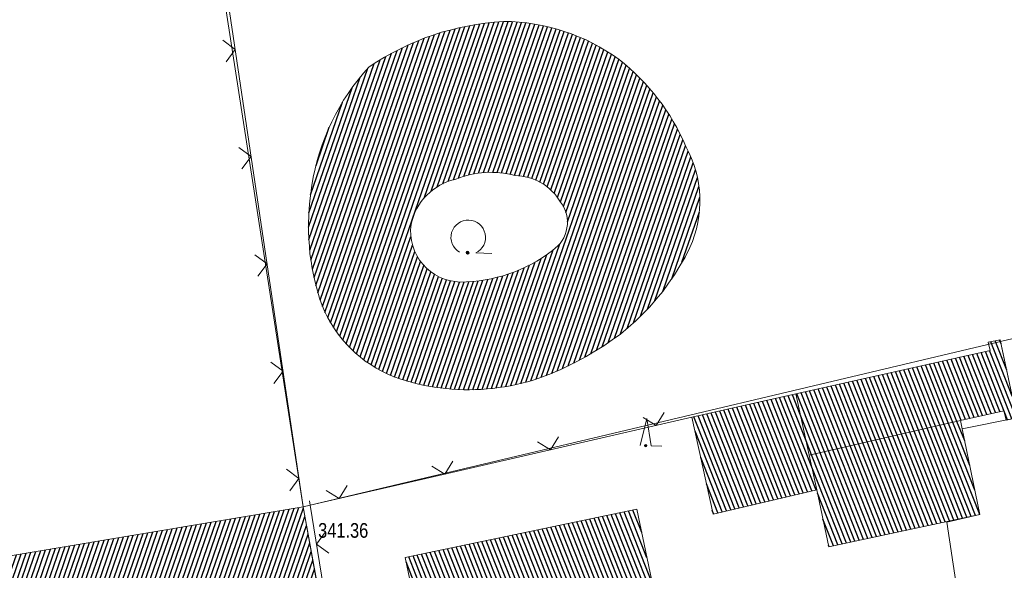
# Model space of a CAD drawing. Header units: metres. Extents: x 345144 to 348639, y 5629211 to 5635235.
# Tile 959 of 1056: x 347895 to 347941, y 5630883 to 5630909. Entities that reach past the tile are written whole.
import ezdxf

# ---------------------------------------------------------------- set-up
doc = ezdxf.new("R2010")
doc.units = ezdxf.units.M
doc.header["$MEASUREMENT"] = 0
for name, color, linetype in [('028 Geländeform', 7, 'Continuous'), ('028 Geländeform Ausg.', 7, 'Continuous'), ('081-083 Topographie', 7, 'Continuous'), ('AX Flurstück', 7, 'Continuous'), ('AX Gebäude', 7, 'Continuous'), ('Definitionslinie', 7, 'Continuous')]:
    doc.layers.add(name, color=color, linetype=linetype)
doc.styles.add('ARIAL', font='arial.ttf', dxfattribs={"height": 1})
pattern_1 = [(250.9552151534, (0, 0), (0.1890527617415, -0.065261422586), [])]
pattern_2 = [(111.5294117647, (0, 0), (-0.186045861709, -0.07339575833), [])]

# ---------------------------------------------------------------- blocks, each defined once
blk = doc.blocks.new('alk_7200_nrwx2')
at = {"true_color": 0x2e2e2e}
h = blk.add_hatch(color=250, dxfattribs=at)
edge = h.paths.add_edge_path(flags=0)
edge.add_arc((-0.020544, -0.388118), 0.055525, 180, 360, ccw=False)
edge.add_arc((-0.020544, -0.388118), 0.055525, 0, 180, ccw=False)
at = {"color": 250, "lineweight": 5, "true_color": 0x2e2e2e, "flags": 128}
blk.add_lwpolyline([(-0.298168, -0.388118), (-0.020544, 1), (0.257079, -0.388118), (0.812326, -0.388118)], dxfattribs=at)
blk.add_lwpolyline([(-0.298168, -0.388118), (-0.020544, 1), (0.257079, -0.388118), (0.812326, -0.388118)], dxfattribs=at)
at = {"color": 250, "lineweight": 5, "true_color": 0x2e2e2e}
for start, end in [(0, 180), (180, 0)]:
    blk.add_arc((-0.020544, -0.388118), 0.055525, start, end, dxfattribs=at)
blk = doc.blocks.new('alk_7100_nrwx2')
at = {"true_color": 0x2e2e2e}
h = blk.add_hatch(color=250, dxfattribs=at)
edge = h.paths.add_edge_path(flags=0)
edge.add_arc((0.024073, -0.597267), 0.057254, 180, 360, ccw=False)
edge.add_arc((0.024073, -0.597267), 0.057255, 0, 180, ccw=False)
at = {"color": 250, "lineweight": 5, "true_color": 0x2e2e2e, "flags": 128}
blk.add_lwpolyline([(0.349382, -0.597267), (1, -0.597267)], dxfattribs=at)
at = {"color": 250, "lineweight": 5, "true_color": 0x2e2e2e}
for centre, radius, start, end in [((0.024073, 0.012362), 0.690995, -61.9148169, -118.0851831), ((0.024073, -0.597267), 0.057255, 0, 180), ((0.024073, -0.597267), 0.057254, 180, 0)]:
    blk.add_arc(centre, radius, start, end, dxfattribs=at)

msp = doc.modelspace()

# ---------------------------------------------------------------- hatches: boundary and pattern name
at = {"layer": '028 Geländeform', "true_color": 0xb27500}
h = msp.add_hatch(dxfattribs=at)
h.set_pattern_fill('_USER', color=44, scale=0.2, angle=250.9552152, style=0, pattern_type=0)
h.set_pattern_definition(pattern_1)
edge = h.paths.add_edge_path(flags=0)
edge.add_line((347912.752, 5630892.109), (347912.460875, 5630892.230375))
edge.add_line((347912.460875, 5630892.230375), (347912.190563, 5630892.372797))
edge.add_line((347912.190563, 5630892.372797), (347911.92025, 5630892.515219))
edge.add_line((347911.92025, 5630892.515219), (347911.67075, 5630892.678688))
edge.add_line((347911.67075, 5630892.678688), (347911.42125, 5630892.842156))
edge.add_line((347911.42125, 5630892.842156), (347911.192563, 5630893.026672))
edge.add_line((347911.192563, 5630893.026672), (347910.963875, 5630893.211188))
edge.add_line((347910.963875, 5630893.211188), (347910.756, 5630893.41675))
edge.add_line((347910.756, 5630893.41675), (347910.548125, 5630893.622312))
edge.add_line((347910.548125, 5630893.622312), (347910.361063, 5630893.848922))
edge.add_line((347910.361063, 5630893.848922), (347910.174, 5630894.075531))
edge.add_line((347910.174, 5630894.075531), (347910.00775, 5630894.323188))
edge.add_line((347910.00775, 5630894.323188), (347909.8415, 5630894.570844))
edge.add_line((347909.8415, 5630894.570844), (347909.696063, 5630894.839547))
edge.add_line((347909.696063, 5630894.839547), (347909.550625, 5630895.10825))
edge.add_line((347909.550625, 5630895.10825), (347909.426, 5630895.398))
edge.add_line((347909.426, 5630895.398), (347909.426, 5630895.398))
edge.add_line((347909.426, 5630895.398), (347909.30925, 5630895.736875))
edge.add_line((347909.30925, 5630895.736875), (347909.214438, 5630896.077578))
edge.add_line((347909.214438, 5630896.077578), (347909.119625, 5630896.418281))
edge.add_line((347909.119625, 5630896.418281), (347909.04675, 5630896.760813))
edge.add_line((347909.04675, 5630896.760813), (347908.973875, 5630897.103344))
edge.add_line((347908.973875, 5630897.103344), (347908.922938, 5630897.447703))
edge.add_line((347908.922938, 5630897.447703), (347908.872, 5630897.792063))
edge.add_line((347908.872, 5630897.792063), (347908.843, 5630898.13825))
edge.add_line((347908.843, 5630898.13825), (347908.814, 5630898.484437))
edge.add_line((347908.814, 5630898.484437), (347908.806938, 5630898.832453))
edge.add_line((347908.806938, 5630898.832453), (347908.799875, 5630899.180469))
edge.add_line((347908.799875, 5630899.180469), (347908.81475, 5630899.530313))
edge.add_line((347908.81475, 5630899.530313), (347908.829625, 5630899.880156))
edge.add_line((347908.829625, 5630899.880156), (347908.866438, 5630900.231828))
edge.add_line((347908.866438, 5630900.231828), (347908.90325, 5630900.5835))
edge.add_line((347908.90325, 5630900.5835), (347908.962, 5630900.937))
edge.add_line((347908.962, 5630900.937), (347908.962, 5630900.937))
edge.add_line((347908.962, 5630900.937), (347909.025625, 5630901.32725))
edge.add_line((347909.025625, 5630901.32725), (347909.114531, 5630901.705328))
edge.add_line((347909.114531, 5630901.705328), (347909.203437, 5630902.083406))
edge.add_line((347909.203437, 5630902.083406), (347909.317625, 5630902.449313))
edge.add_line((347909.317625, 5630902.449313), (347909.431813, 5630902.815219))
edge.add_line((347909.431813, 5630902.815219), (347909.571281, 5630903.168953))
edge.add_line((347909.571281, 5630903.168953), (347909.71075, 5630903.522688))
edge.add_line((347909.71075, 5630903.522688), (347909.8755, 5630903.86425))
edge.add_line((347909.8755, 5630903.86425), (347910.04025, 5630904.205812))
edge.add_line((347910.04025, 5630904.205812), (347910.230281, 5630904.535203))
edge.add_line((347910.230281, 5630904.535203), (347910.420313, 5630904.864594))
edge.add_line((347910.420313, 5630904.864594), (347910.635625, 5630905.181813))
edge.add_line((347910.635625, 5630905.181813), (347910.850938, 5630905.499031))
edge.add_line((347910.850938, 5630905.499031), (347911.091531, 5630905.804078))
edge.add_line((347911.091531, 5630905.804078), (347911.332125, 5630906.109125))
edge.add_line((347911.332125, 5630906.109125), (347911.598, 5630906.402))
edge.add_line((347911.598, 5630906.402), (347911.598, 5630906.402))
edge.add_line((347911.598, 5630906.402), (347911.949375, 5630906.63775))
edge.add_line((347911.949375, 5630906.63775), (347912.309625, 5630906.847281))
edge.add_line((347912.309625, 5630906.847281), (347912.669875, 5630907.056813))
edge.add_line((347912.669875, 5630907.056813), (347913.039, 5630907.240125))
edge.add_line((347913.039, 5630907.240125), (347913.408125, 5630907.423438))
edge.add_line((347913.408125, 5630907.423438), (347913.786125, 5630907.580531))
edge.add_line((347913.786125, 5630907.580531), (347914.164125, 5630907.737625))
edge.add_line((347914.164125, 5630907.737625), (347914.551, 5630907.8685))
edge.add_line((347914.551, 5630907.8685), (347914.937875, 5630907.999375))
edge.add_line((347914.937875, 5630907.999375), (347915.333625, 5630908.104031))
edge.add_line((347915.333625, 5630908.104031), (347915.729375, 5630908.208687))
edge.add_line((347915.729375, 5630908.208687), (347916.134, 5630908.287125))
edge.add_line((347916.134, 5630908.287125), (347916.538625, 5630908.365563))
edge.add_line((347916.538625, 5630908.365563), (347916.952125, 5630908.417781))
edge.add_line((347916.952125, 5630908.417781), (347917.365625, 5630908.47))
edge.add_line((347917.365625, 5630908.47), (347917.788, 5630908.496))
edge.add_line((347917.788, 5630908.496), (347917.788, 5630908.496))
edge.add_line((347917.788, 5630908.496), (347918.15575, 5630908.492))
edge.add_line((347918.15575, 5630908.492), (347918.514797, 5630908.461609))
edge.add_line((347918.514797, 5630908.461609), (347918.873844, 5630908.431219))
edge.add_line((347918.873844, 5630908.431219), (347919.224187, 5630908.374438))
edge.add_line((347919.224187, 5630908.374438), (347919.574531, 5630908.317656))
edge.add_line((347919.574531, 5630908.317656), (347919.916172, 5630908.234484))
edge.add_line((347919.916172, 5630908.234484), (347920.257813, 5630908.151313))
edge.add_line((347920.257813, 5630908.151313), (347920.59075, 5630908.04175))
edge.add_line((347920.59075, 5630908.04175), (347920.923687, 5630907.932187))
edge.add_line((347920.923687, 5630907.932187), (347921.247922, 5630907.796234))
edge.add_line((347921.247922, 5630907.796234), (347921.572156, 5630907.660281))
edge.add_line((347921.572156, 5630907.660281), (347921.887688, 5630907.497938))
edge.add_line((347921.887688, 5630907.497938), (347922.203219, 5630907.335594))
edge.add_line((347922.203219, 5630907.335594), (347922.510047, 5630907.146859))
edge.add_line((347922.510047, 5630907.146859), (347922.816875, 5630906.958125))
edge.add_line((347922.816875, 5630906.958125), (347923.115, 5630906.743))
edge.add_line((347923.115, 5630906.743), (347923.115, 5630906.743))
edge.add_line((347923.115, 5630906.743), (347923.371, 5630906.54125))
edge.add_line((347923.371, 5630906.54125), (347923.611125, 5630906.327281))
edge.add_line((347923.611125, 5630906.327281), (347923.85125, 5630906.113313))
edge.add_line((347923.85125, 5630906.113313), (347924.0755, 5630905.887125))
edge.add_line((347924.0755, 5630905.887125), (347924.29975, 5630905.660938))
edge.add_line((347924.29975, 5630905.660938), (347924.508125, 5630905.422531))
edge.add_line((347924.508125, 5630905.422531), (347924.7165, 5630905.184125))
edge.add_line((347924.7165, 5630905.184125), (347924.909, 5630904.9335))
edge.add_line((347924.909, 5630904.9335), (347925.1015, 5630904.682875))
edge.add_line((347925.1015, 5630904.682875), (347925.278125, 5630904.420031))
edge.add_line((347925.278125, 5630904.420031), (347925.45475, 5630904.157187))
edge.add_line((347925.45475, 5630904.157187), (347925.6155, 5630903.882125))
edge.add_line((347925.6155, 5630903.882125), (347925.77625, 5630903.607063))
edge.add_line((347925.77625, 5630903.607063), (347925.921125, 5630903.319781))
edge.add_line((347925.921125, 5630903.319781), (347926.066, 5630903.0325))
edge.add_line((347926.066, 5630903.0325), (347926.195, 5630902.733))
edge.add_arc((347921.682, 5630900.223), 5.164036, -24.5651533, 29.0815455, ccw=False)
edge.add_line((347926.379, 5630898.076), (347926.1625, 5630897.639375))
edge.add_line((347926.1625, 5630897.639375), (347925.918656, 5630897.229891))
edge.add_line((347925.918656, 5630897.229891), (347925.674813, 5630896.820406))
edge.add_line((347925.674813, 5630896.820406), (347925.403625, 5630896.438063))
edge.add_line((347925.403625, 5630896.438063), (347925.132438, 5630896.055719))
edge.add_line((347925.132438, 5630896.055719), (347924.833906, 5630895.700516))
edge.add_line((347924.833906, 5630895.700516), (347924.535375, 5630895.345313))
edge.add_line((347924.535375, 5630895.345313), (347924.2095, 5630895.01725))
edge.add_line((347924.2095, 5630895.01725), (347923.883625, 5630894.689188))
edge.add_line((347923.883625, 5630894.689188), (347923.530406, 5630894.388266))
edge.add_line((347923.530406, 5630894.388266), (347923.177187, 5630894.087344))
edge.add_line((347923.177187, 5630894.087344), (347922.796625, 5630893.813563))
edge.add_line((347922.796625, 5630893.813563), (347922.416063, 5630893.539781))
edge.add_line((347922.416063, 5630893.539781), (347922.008156, 5630893.293141))
edge.add_line((347922.008156, 5630893.293141), (347921.60025, 5630893.0465))
edge.add_line((347921.60025, 5630893.0465), (347921.165, 5630892.827))
edge.add_arc((347916.169, 5630901.713), 10.194166, 250.4149879, 299.3461193, ccw=False)
edge = h.paths.add_edge_path(flags=0)
edge.add_line((347920.048, 5630897.945), (347919.812375, 5630897.765625))
edge.add_line((347919.812375, 5630897.765625), (347919.569172, 5630897.608297))
edge.add_line((347919.569172, 5630897.608297), (347919.325969, 5630897.450969))
edge.add_line((347919.325969, 5630897.450969), (347919.075188, 5630897.315688))
edge.add_line((347919.075188, 5630897.315688), (347918.824406, 5630897.180406))
edge.add_line((347918.824406, 5630897.180406), (347918.566047, 5630897.067172))
edge.add_line((347918.566047, 5630897.067172), (347918.307687, 5630896.953938))
edge.add_line((347918.307687, 5630896.953938), (347918.04175, 5630896.86275))
edge.add_line((347918.04175, 5630896.86275), (347917.775813, 5630896.771563))
edge.add_line((347917.775813, 5630896.771563), (347917.502297, 5630896.702422))
edge.add_line((347917.502297, 5630896.702422), (347917.228781, 5630896.633281))
edge.add_line((347917.228781, 5630896.633281), (347916.947688, 5630896.586188))
edge.add_line((347916.947688, 5630896.586188), (347916.666594, 5630896.539094))
edge.add_line((347916.666594, 5630896.539094), (347916.377922, 5630896.514047))
edge.add_line((347916.377922, 5630896.514047), (347916.08925, 5630896.489))
edge.add_line((347916.08925, 5630896.489), (347915.793, 5630896.486))
edge.add_arc((347915.847, 5630898.822), 2.336624, 172.3275884, 268.6757615, ccw=False)
edge.add_arc((347916.163, 5630898.6), 2.685625, 102.2094856, 168.5310757, ccw=False)
edge.add_line((347915.595, 5630901.225), (347915.761375, 5630901.29225))
edge.add_line((347915.761375, 5630901.29225), (347915.928641, 5630901.345313))
edge.add_line((347915.928641, 5630901.345313), (347916.095906, 5630901.398375))
edge.add_line((347916.095906, 5630901.398375), (347916.264063, 5630901.43725))
edge.add_line((347916.264063, 5630901.43725), (347916.432219, 5630901.476125))
edge.add_line((347916.432219, 5630901.476125), (347916.601266, 5630901.500813))
edge.add_line((347916.601266, 5630901.500813), (347916.770313, 5630901.5255))
edge.add_line((347916.770313, 5630901.5255), (347916.94025, 5630901.536))
edge.add_line((347916.94025, 5630901.536), (347917.110188, 5630901.5465))
edge.add_line((347917.110188, 5630901.5465), (347917.281016, 5630901.542813))
edge.add_line((347917.281016, 5630901.542813), (347917.451844, 5630901.539125))
edge.add_line((347917.451844, 5630901.539125), (347917.623563, 5630901.52125))
edge.add_line((347917.623563, 5630901.52125), (347917.795281, 5630901.503375))
edge.add_line((347917.795281, 5630901.503375), (347917.967891, 5630901.471313))
edge.add_line((347917.967891, 5630901.471313), (347918.1405, 5630901.43925))
edge.add_line((347918.1405, 5630901.43925), (347918.314, 5630901.393))
edge.add_arc((347918.287, 5630898.918), 2.475147, 30.5113055, 89.3749799, ccw=False)
edge.add_arc((347919.187, 5630899.234), 1.551054, -56.2586749, 37.3501218, ccw=False)
h = msp.add_hatch(dxfattribs=at)
h.set_pattern_fill('_USER', color=44, scale=0.2, angle=250.9552152, style=0, pattern_type=0)
h.set_pattern_definition(pattern_1)
edge = h.paths.add_edge_path(flags=0)
edge.add_line((347909.226, 5630882.414), (347907.557, 5630881.581))
edge.add_arc((347906.499, 5630881.557), 1.058272, 1.2994924, 112.2535766)
edge.add_line((347906.098, 5630882.537), (347904.9095, 5630882.3265))
edge.add_line((347904.9095, 5630882.3265), (347903.721219, 5630882.114922))
edge.add_line((347903.721219, 5630882.114922), (347902.532938, 5630881.903344))
edge.add_line((347902.532938, 5630881.903344), (347901.344875, 5630881.690688))
edge.add_line((347901.344875, 5630881.690688), (347900.156813, 5630881.478031))
edge.add_line((347900.156813, 5630881.478031), (347898.968969, 5630881.264297))
edge.add_line((347898.968969, 5630881.264297), (347897.781125, 5630881.050563))
edge.add_line((347897.781125, 5630881.050563), (347896.5935, 5630880.83575))
edge.add_line((347896.5935, 5630880.83575), (347895.405875, 5630880.620938))
edge.add_line((347895.405875, 5630880.620938), (347894.218469, 5630880.405047))
edge.add_line((347894.218469, 5630880.405047), (347893.031063, 5630880.189156))
edge.add_line((347893.031063, 5630880.189156), (347891.843875, 5630879.972188))
edge.add_line((347891.843875, 5630879.972188), (347890.656688, 5630879.755219))
edge.add_line((347890.656688, 5630879.755219), (347889.469719, 5630879.537172))
edge.add_line((347889.469719, 5630879.537172), (347888.28275, 5630879.319125))
edge.add_line((347888.28275, 5630879.319125), (347887.096, 5630879.1))
edge.add_line((347887.096, 5630879.1), (347887.096, 5630879.1))
edge.add_line((347887.096, 5630879.1), (347880.679, 5630878.001))
edge.add_line((347880.679, 5630878.001), (347880.679, 5630878.001))
edge.add_line((347880.679, 5630878.001), (347880.336, 5630880.771))
edge.add_line((347880.336, 5630880.771), (347880.336, 5630880.771))
edge.add_line((347880.336, 5630880.771), (347880.273, 5630881.39))
edge.add_line((347880.273, 5630881.39), (347880.273, 5630881.39))
edge.add_line((347880.273, 5630881.39), (347885.031, 5630882.19))
edge.add_line((347885.031, 5630882.19), (347885.031, 5630882.19))
edge.add_line((347885.031, 5630882.19), (347908.559, 5630886.123))
edge.add_line((347908.559, 5630886.123), (347908.559, 5630886.123))
edge.add_line((347908.559, 5630886.123), (347909.226, 5630882.414))
at = {"layer": 'AX Gebäude', "true_color": 0x4f4f4f}
h = msp.add_hatch(dxfattribs=at)
h.set_pattern_fill('_USER', color=251, scale=0.2, angle=111.5294118, style=0, pattern_type=0)
h.set_pattern_definition(pattern_2)
h.paths.add_polyline_path([(347931.265, 5630891.325), (347940.222, 5630893.332), (347940.137, 5630893.706), (347940.683, 5630893.824), (347941.457, 5630890.23), (347940.962, 5630890.12), (347940.86, 5630890.555), (347938.85, 5630890.096), (347931.881, 5630888.498)], flags=0)
h = msp.add_hatch(dxfattribs=at)
h.set_pattern_fill('_USER', color=251, scale=0.2, angle=111.5294118, style=0, pattern_type=0)
h.set_pattern_definition(pattern_2)
h.paths.add_polyline_path([(347926.478, 5630890.248), (347931.265, 5630891.325), (347931.881, 5630888.498), (347932.226, 5630886.903), (347930.61, 5630886.528), (347927.448, 5630885.786)], flags=0)
h = msp.add_hatch(dxfattribs=at)
h.set_pattern_fill('_USER', color=251, scale=0.2, angle=111.5294118, style=0, pattern_type=0)
h.set_pattern_definition(pattern_2)
h.paths.add_polyline_path([(347931.881, 5630888.498), (347938.85, 5630890.096), (347938.935, 5630889.712), (347939.745, 5630885.767), (347932.79, 5630884.278), (347932.226, 5630886.903)], flags=0)
h = msp.add_hatch(dxfattribs=at)
h.set_pattern_fill('_USER', color=251, scale=0.2, angle=111.5294118, style=0, pattern_type=0)
h.set_pattern_definition(pattern_2)
h.paths.add_polyline_path([(347913.257, 5630883.781), (347923.934, 5630886.009), (347925.922, 5630876.552), (347922.45, 5630875.832), (347922.749, 5630874.309), (347919.589, 5630873.637), (347919.291, 5630875.16), (347915.244, 5630874.324)], flags=0)

# ---------------------------------------------------------------- linework, layer by layer
at = {"layer": '081-083 Topographie', "color": 7, "linetype": 'Continuous', "lineweight": 5, "flags": 128}
for points in [[(347901.549, 5630933.249), (347908.559, 5630886.123), (347908.559, 5630886.123), (347908.877, 5630886.196), (347908.877, 5630886.196), (347926.479, 5630890.248)], [(347908.845, 5630886.395), (347908.877, 5630886.196), (347908.877, 5630886.196), (347911.898, 5630867.593)]]:
    msp.add_lwpolyline(points, dxfattribs=at)
at = {"layer": 'AX Flurstück', "color": 8, "linetype": 'Continuous', "lineweight": 13, "true_color": 0x808080, "flags": 128}
for points in [[(347900.315, 5630939.103), (347955.05, 5630948.187), (347962.535, 5630898.93), (347940.699, 5630893.743), (347908.559, 5630886.123), (347904.402, 5630912.869), (347900.315, 5630939.103)], [(347900.315, 5630939.103), (347904.402, 5630912.869), (347908.559, 5630886.123), (347909.88, 5630878.734), (347886.012, 5630873.75), (347868.188, 5630870.02), (347826.436, 5630861.279), (347784.845, 5630852.592), (347783.606, 5630854.623), (347782.276, 5630856.108), (347774.149, 5630865.174), (347766.433, 5630873.783), (347763.887, 5630876.628), (347791.515, 5630897.551), (347788.286, 5630915.594)], [(347940.699, 5630893.743), (347962.535, 5630898.93), (347966.003, 5630876.905), (347965.66, 5630876.849), (347957.528, 5630875.458), (347940.176, 5630872.48), (347938.23, 5630885.418), (347939.745, 5630885.767), (347938.935, 5630889.712), (347941.457, 5630890.23), (347940.699, 5630893.743)], [(347908.559, 5630886.123), (347940.699, 5630893.743), (347941.457, 5630890.23), (347938.935, 5630889.712), (347939.745, 5630885.767), (347938.23, 5630885.418), (347940.176, 5630872.48), (347911.447, 5630867.553), (347911.376, 5630868.517), (347909.88, 5630878.734), (347908.559, 5630886.123)]]:
    msp.add_lwpolyline(points, dxfattribs=at)
at = {"layer": 'AX Gebäude', "color": 7, "linetype": 'Continuous', "lineweight": 5, "flags": 128}
for points in [[(347931.265, 5630891.325), (347940.222, 5630893.332), (347940.137, 5630893.706), (347940.683, 5630893.824), (347941.457, 5630890.23), (347940.962, 5630890.12), (347940.86, 5630890.555), (347938.85, 5630890.096), (347931.881, 5630888.498), (347931.265, 5630891.325)], [(347926.478, 5630890.248), (347931.265, 5630891.325), (347931.881, 5630888.498), (347932.226, 5630886.903), (347930.61, 5630886.528), (347927.448, 5630885.786), (347926.478, 5630890.248)], [(347931.881, 5630888.498), (347938.85, 5630890.096), (347938.935, 5630889.712), (347939.745, 5630885.767), (347932.79, 5630884.278), (347932.226, 5630886.903), (347931.881, 5630888.498)], [(347913.257, 5630883.781), (347923.934, 5630886.009), (347925.922, 5630876.552), (347922.45, 5630875.832), (347922.749, 5630874.309), (347919.589, 5630873.637), (347919.291, 5630875.16), (347915.244, 5630874.324), (347913.257, 5630883.781)]]:
    msp.add_lwpolyline(points, dxfattribs=at)
at = {"layer": 'Definitionslinie', "color": 7, "linetype": 'Continuous', "lineweight": 5, "flags": 128}
for points in [[(347901.549, 5630933.249), (347908.559, 5630886.123)], [(347905.001, 5630906.645), (347905.422, 5630907.213), (347904.854, 5630907.634)], [(347905.001, 5630906.645), (347905.422, 5630907.213), (347904.854, 5630907.634)], [(347905.737, 5630901.699), (347906.157, 5630902.268), (347905.589, 5630902.689)], [(347905.737, 5630901.699), (347906.157, 5630902.268), (347905.589, 5630902.689)], [(347906.472, 5630896.754), (347906.893, 5630897.322), (347906.325, 5630897.743)], [(347906.472, 5630896.754), (347906.893, 5630897.322), (347906.325, 5630897.743)], [(347907.208, 5630891.808), (347907.629, 5630892.376), (347907.061, 5630892.797)], [(347907.208, 5630891.808), (347907.629, 5630892.376), (347907.061, 5630892.797)], [(347908.559, 5630886.123), (347908.877, 5630886.196), (347908.877, 5630886.196), (347926.479, 5630890.248)], [(347924.228, 5630890.243), (347924.828, 5630889.868), (347925.203, 5630890.467)], [(347924.228, 5630890.243), (347924.828, 5630889.868), (347925.203, 5630890.467)], [(347919.356, 5630889.121), (347919.955, 5630888.746), (347920.33, 5630889.346)], [(347919.356, 5630889.121), (347919.955, 5630888.746), (347920.33, 5630889.346)], [(347907.943, 5630886.863), (347908.364, 5630887.431), (347907.796, 5630887.852)], [(347907.943, 5630886.863), (347908.364, 5630887.431), (347907.796, 5630887.852)], [(347914.483, 5630888), (347915.083, 5630887.625), (347915.458, 5630888.224)], [(347914.483, 5630888), (347915.083, 5630887.625), (347915.458, 5630888.224)], [(347909.611, 5630886.878), (347910.21, 5630886.503), (347910.585, 5630887.102)], [(347909.611, 5630886.878), (347910.21, 5630886.503), (347910.585, 5630887.102)], [(347908.845, 5630886.395), (347908.877, 5630886.196), (347908.877, 5630886.196), (347911.898, 5630867.593)], [(347909.583, 5630884.971), (347909.169, 5630884.397), (347909.743, 5630883.984)], [(347909.583, 5630884.971), (347909.169, 5630884.397), (347909.743, 5630883.984)]]:
    msp.add_lwpolyline(points, dxfattribs=at)
at = {"layer": 'Definitionslinie', "color": 44, "linetype": 'Continuous', "lineweight": 5, "true_color": 0xb27500, "flags": 128}
for points in [[(347911.598, 5630906.402), (347911.949375, 5630906.63775), (347912.309625, 5630906.847281), (347912.669875, 5630907.056813), (347913.039, 5630907.240125), (347913.408125, 5630907.423438), (347913.786125, 5630907.580531), (347914.164125, 5630907.737625), (347914.551, 5630907.8685), (347914.937875, 5630907.999375), (347915.333625, 5630908.104031), (347915.729375, 5630908.208687), (347916.134, 5630908.287125), (347916.538625, 5630908.365563), (347916.952125, 5630908.417781), (347917.365625, 5630908.47), (347917.788, 5630908.496)], [(347917.788, 5630908.496), (347918.15575, 5630908.492), (347918.514797, 5630908.461609), (347918.873844, 5630908.431219), (347919.224187, 5630908.374438), (347919.574531, 5630908.317656), (347919.916172, 5630908.234484), (347920.257813, 5630908.151313), (347920.59075, 5630908.04175), (347920.923687, 5630907.932187), (347921.247922, 5630907.796234), (347921.572156, 5630907.660281), (347921.887688, 5630907.497938), (347922.203219, 5630907.335594), (347922.510047, 5630907.146859), (347922.816875, 5630906.958125), (347923.115, 5630906.743)], [(347908.962, 5630900.937), (347909.025625, 5630901.32725), (347909.114531, 5630901.705328), (347909.203437, 5630902.083406), (347909.317625, 5630902.449313), (347909.431813, 5630902.815219), (347909.571281, 5630903.168953), (347909.71075, 5630903.522688), (347909.8755, 5630903.86425), (347910.04025, 5630904.205812), (347910.230281, 5630904.535203), (347910.420313, 5630904.864594), (347910.635625, 5630905.181813), (347910.850938, 5630905.499031), (347911.091531, 5630905.804078), (347911.332125, 5630906.109125), (347911.598, 5630906.402)], [(347923.115, 5630906.743), (347923.371, 5630906.54125), (347923.611125, 5630906.327281), (347923.85125, 5630906.113313), (347924.0755, 5630905.887125), (347924.29975, 5630905.660938), (347924.508125, 5630905.422531), (347924.7165, 5630905.184125), (347924.909, 5630904.9335), (347925.1015, 5630904.682875), (347925.278125, 5630904.420031), (347925.45475, 5630904.157187), (347925.6155, 5630903.882125), (347925.77625, 5630903.607063), (347925.921125, 5630903.319781), (347926.066, 5630903.0325), (347926.195, 5630902.733)], [(347915.595, 5630901.225), (347915.761375, 5630901.29225), (347915.928641, 5630901.345313), (347916.095906, 5630901.398375), (347916.264063, 5630901.43725), (347916.432219, 5630901.476125), (347916.601266, 5630901.500813), (347916.770313, 5630901.5255), (347916.94025, 5630901.536), (347917.110188, 5630901.5465), (347917.281016, 5630901.542813), (347917.451844, 5630901.539125), (347917.623563, 5630901.52125), (347917.795281, 5630901.503375), (347917.967891, 5630901.471313), (347918.1405, 5630901.43925), (347918.314, 5630901.393)], [(347908.962, 5630900.937), (347908.90325, 5630900.5835), (347908.866438, 5630900.231828), (347908.829625, 5630899.880156), (347908.81475, 5630899.530313), (347908.799875, 5630899.180469), (347908.806938, 5630898.832453), (347908.814, 5630898.484437), (347908.843, 5630898.13825), (347908.872, 5630897.792063), (347908.922938, 5630897.447703), (347908.973875, 5630897.103344), (347909.04675, 5630896.760813), (347909.119625, 5630896.418281), (347909.214438, 5630896.077578), (347909.30925, 5630895.736875), (347909.426, 5630895.398)], [(347915.793, 5630896.486), (347916.08925, 5630896.489), (347916.377922, 5630896.514047), (347916.666594, 5630896.539094), (347916.947688, 5630896.586188), (347917.228781, 5630896.633281), (347917.502297, 5630896.702422), (347917.775813, 5630896.771563), (347918.04175, 5630896.86275), (347918.307687, 5630896.953938), (347918.566047, 5630897.067172), (347918.824406, 5630897.180406), (347919.075188, 5630897.315688), (347919.325969, 5630897.450969), (347919.569172, 5630897.608297), (347919.812375, 5630897.765625), (347920.048, 5630897.945)], [(347921.165, 5630892.827), (347921.60025, 5630893.0465), (347922.008156, 5630893.293141), (347922.416063, 5630893.539781), (347922.796625, 5630893.813563), (347923.177187, 5630894.087344), (347923.530406, 5630894.388266), (347923.883625, 5630894.689188), (347924.2095, 5630895.01725), (347924.535375, 5630895.345313), (347924.833906, 5630895.700516), (347925.132438, 5630896.055719), (347925.403625, 5630896.438063), (347925.674813, 5630896.820406), (347925.918656, 5630897.229891), (347926.1625, 5630897.639375), (347926.379, 5630898.076)], [(347909.426, 5630895.398), (347909.550625, 5630895.10825), (347909.696063, 5630894.839547), (347909.8415, 5630894.570844), (347910.00775, 5630894.323188), (347910.174, 5630894.075531), (347910.361063, 5630893.848922), (347910.548125, 5630893.622312), (347910.756, 5630893.41675), (347910.963875, 5630893.211188), (347911.192563, 5630893.026672), (347911.42125, 5630892.842156), (347911.67075, 5630892.678688), (347911.92025, 5630892.515219), (347912.190563, 5630892.372797), (347912.460875, 5630892.230375), (347912.752, 5630892.109)], [(347885.031, 5630882.19), (347908.559, 5630886.123)], [(347908.559, 5630886.123), (347909.226, 5630882.414)]]:
    msp.add_lwpolyline(points, dxfattribs=at)
at = {"layer": 'Definitionslinie', "color": 44, "linetype": 'Continuous', "lineweight": 5, "true_color": 0xb27500}
for centre, radius, start, end in [((347921.682, 5630900.223), 5.164036, -24.5651533, 29.0815455), ((347916.163, 5630898.6), 2.685625, 102.2094856, 168.5310757), ((347918.287, 5630898.918), 2.475147, 30.5113055, 89.3749799), ((347919.187, 5630899.234), 1.55011, -56.2586749, 37.3501218), ((347915.847, 5630898.822), 2.336921, 172.3275884, -91.3242385), ((347916.169, 5630901.713), 10.193758, -109.5850121, -60.6538807)]:
    msp.add_arc(centre, radius, start, end, dxfattribs=at)

# ---------------------------------------------------------------- block references
at = {"layer": '081-083 Topographie'}
for name, p, xscale, yscale, rotation in [('alk_7100_nrwx2', (347916.137, 5630898.531), 1.15275, 1.15275, -2.326036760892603), ('alk_7200_nrwx2', (347924.38, 5630889.29), 0.9005, 0.9005, -2.326094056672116)]:
    msp.add_blockref(name, p, dxfattribs=dict(at, xscale=xscale, yscale=yscale, rotation=rotation))

# ---------------------------------------------------------------- texts
at = {"layer": '028 Geländeform Ausg.', "color": 44, "true_color": 0xb27500, "style": 'ARIAL', "width": 0.8}
msp.add_text('341.36', height=0.6761367, dxfattribs=at).set_placement((347909.247, 5630884.696))

doc.saveas('drawing.dxf')
